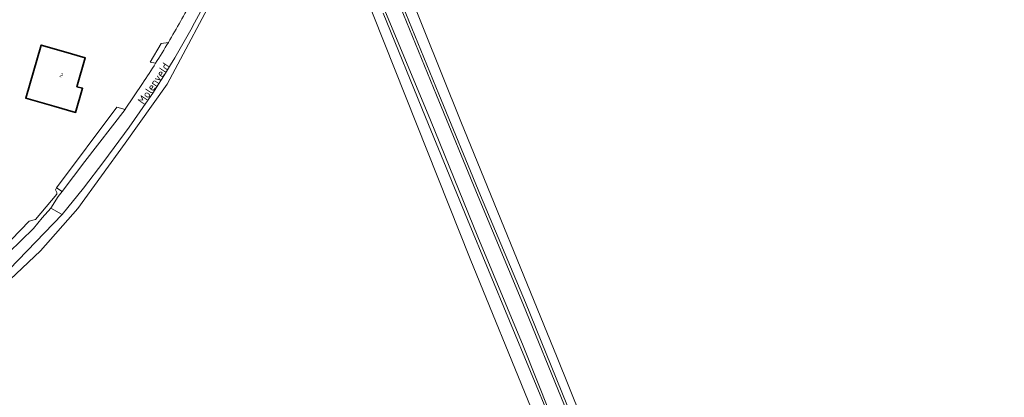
# Model space of a CAD drawing. Extents: x 184422 to 188298, y 343471 to 350189.
# Tile 315 of 513: x 186693 to 186910, y 348448 to 348531. Entities that reach past the tile are written whole.
import ezdxf
from ezdxf.enums import TextEntityAlignment as Align

# ---------------------------------------------------------------- set-up
doc = ezdxf.new("R2010")
doc.units = 0
for name, color, linetype, lineweight in [('B-WA-GR-BOUWLAND-GV', 252, 'Continuous', 13), ('B-WA-OG-TERREIN_CULTUURSCHEIDING-GV', 252, 'Continuous', 18), ('B-WA-OG-TERREIN_ERF-GV', 252, 'Continuous', 18), ('B-WA-OG-TOPOGRAFIE-T18', 252, 'Continuous', 18), ('B-WA-OG-WEG-GV', 252, 'Continuous', 18), ('B-WA-VH-ONVERHARD-GV', 252, 'Continuous', 18), ('B-WA-VH-VERHARDING_ASFALT-GV', 252, 'Continuous', 18), ('B-WA-VH-VERHARDING_GRASBETONSTEEN-GV', 252, 'Continuous', 18), ('B-WE-OG-BEBOUWING-GV', 250, 'Continuous', 35), ('B-WE-OG-BEBOUWING-T18', 10, 'Continuous', 18)]:
    doc.layers.add(name, color=color, linetype=linetype, lineweight=lineweight)
doc.styles.add('NLCS-ISO-M1000-T18', font='NLCS-ISO.ttf', dxfattribs={"height": 1.8})
doc.styles.add('NLCS-ISO-M500-T18', font='NLCS-ISO.ttf', dxfattribs={"height": 0.9})

msp = doc.modelspace()

# ---------------------------------------------------------------- linework, layer by layer
at = {"layer": 'B-WA-GR-BOUWLAND-GV', "flags": 128}
for points in [[(186836.638, 348361.523), (186834.987, 348370.827), (186830.091, 348386.752), (186823.902, 348401.414), (186819.295, 348412.327), (186792.306, 348478.478), (186754.228, 348574.366)], [(186836.638, 348361.523), (186834.987, 348370.827), (186830.091, 348386.752), (186823.902, 348401.414), (186819.295, 348412.327), (186792.306, 348478.478), (186754.228, 348574.366)], [(186836.638, 348361.523), (186834.987, 348370.827), (186830.091, 348386.752), (186823.902, 348401.414), (186819.295, 348412.327), (186792.306, 348478.478), (186754.228, 348574.366)], [(186773.545, 348550.531), (186790.226, 348508.885), (186811.525, 348456.63), (186827.464, 348417.008), (186834.347, 348398.924), (186839.916, 348384.174), (186840.953, 348383.243), (186845.314, 348379.332), (186850.156, 348377.109), (186853.648, 348377.109), (186858.665, 348380.204), (186859.493, 348381.734), (186862.317, 348386.951), (186865.571, 348392.613), (186875.165, 348406.3), (186882.97, 348415.347), (186885.815, 348418.384), (186894.146, 348425.289), (186909.455, 348436.952), (186920.899, 348445.531)], [(186773.545, 348550.531), (186790.226, 348508.885), (186811.525, 348456.63), (186827.464, 348417.008), (186834.347, 348398.924), (186839.916, 348384.174), (186840.953, 348383.243), (186845.314, 348379.332), (186850.156, 348377.109), (186853.648, 348377.109), (186858.665, 348380.204), (186859.493, 348381.734), (186862.317, 348386.951), (186865.571, 348392.613), (186875.165, 348406.3), (186882.97, 348415.347), (186885.815, 348418.384), (186894.146, 348425.289), (186909.455, 348436.952), (186920.899, 348445.531)], [(186773.545, 348550.531), (186790.226, 348508.885), (186811.525, 348456.63), (186827.464, 348417.008), (186834.347, 348398.924), (186839.916, 348384.174), (186840.953, 348383.243), (186845.314, 348379.332), (186850.156, 348377.109), (186853.648, 348377.109), (186858.665, 348380.204), (186859.493, 348381.734), (186862.317, 348386.951), (186865.571, 348392.613), (186875.165, 348406.3), (186882.97, 348415.347), (186885.815, 348418.384), (186894.146, 348425.289), (186909.455, 348436.952), (186920.899, 348445.531)], [(186737.128, 348539.51), (186725.273, 348517.166), (186715.986, 348504.054), (186705.496, 348489.632), (186697.247, 348480.235), (186681.021, 348464.993)], [(186737.128, 348539.51), (186725.273, 348517.166), (186715.986, 348504.054), (186705.496, 348489.632), (186697.247, 348480.235), (186681.021, 348464.993)], [(186737.128, 348539.51), (186725.273, 348517.166), (186715.986, 348504.054), (186705.496, 348489.632), (186697.247, 348480.235), (186681.021, 348464.993)]]:
    msp.add_lwpolyline(points, dxfattribs=at)
at = {"layer": 'B-WA-OG-TERREIN_CULTUURSCHEIDING-GV', "flags": 128}
msp.add_lwpolyline([(186754.228, 348574.366), (186792.306, 348478.478), (186819.295, 348412.327), (186823.902, 348401.414), (186824.845, 348401.788), (186826.528, 348402.483), (186810.246, 348442.325), (186791.699, 348487.222), (186782.404, 348509.849), (186773.024, 348532.865)], dxfattribs=at)
msp.add_lwpolyline([(186754.228, 348574.366), (186792.306, 348478.478), (186819.295, 348412.327), (186823.902, 348401.414), (186824.845, 348401.788), (186826.528, 348402.483), (186810.246, 348442.325), (186791.699, 348487.222), (186782.404, 348509.849), (186773.024, 348532.865)], dxfattribs=at)
msp.add_lwpolyline([(186754.228, 348574.366), (186792.306, 348478.478), (186819.295, 348412.327), (186823.902, 348401.414), (186824.845, 348401.788), (186826.528, 348402.483), (186810.246, 348442.325), (186791.699, 348487.222), (186782.404, 348509.849), (186773.024, 348532.865)], dxfattribs=at)
at = {"layer": 'B-WA-OG-TERREIN_ERF-GV'}
for points in [[(186725.527, 348526.415, 0.0119232), (186730.783, 348535.777)], [(186725.527, 348526.415, 0.0119232), (186730.783, 348535.777)], [(186725.527, 348526.415, 0.0119232), (186730.783, 348535.777)], [(186719.829, 348517.31, 0.0060793), (186722.714, 348521.8)], [(186719.829, 348517.31, 0.0060793), (186722.714, 348521.8)], [(186719.829, 348517.31, 0.0060793), (186722.714, 348521.8)]]:
    msp.add_lwpolyline(points, format="xyb", dxfattribs=at)
at = {"layer": 'B-WA-OG-TERREIN_ERF-GV', "flags": 128}
msp.add_lwpolyline([(186700.194, 348512.278), (186693.983, 348514.081), (186697.391, 348525.818), (186702.349, 348524.378), (186707.15, 348522.984), (186705.296, 348516.598), (186706.549, 348516.234), (186704.995, 348510.884)], close=True, dxfattribs=at)
msp.add_lwpolyline([(186700.194, 348512.278), (186693.983, 348514.081), (186697.391, 348525.818), (186702.349, 348524.378), (186707.15, 348522.984), (186705.296, 348516.598), (186706.549, 348516.234), (186704.995, 348510.884)], close=True, dxfattribs=at)
msp.add_lwpolyline([(186700.194, 348512.278), (186693.983, 348514.081), (186697.391, 348525.818), (186702.349, 348524.378), (186707.15, 348522.984), (186705.296, 348516.598), (186706.549, 348516.234), (186704.995, 348510.884)], close=True, dxfattribs=at)
for points in [[(186722.714, 348521.8), (186721.465, 348522.035), (186723.943, 348526.132), (186725.527, 348526.415)], [(186722.714, 348521.8), (186721.465, 348522.035), (186723.943, 348526.132), (186725.527, 348526.415)], [(186722.714, 348521.8), (186721.465, 348522.035), (186723.943, 348526.132), (186725.527, 348526.415)], [(186681.005, 348472.682), (186694.74, 348486.843), (186696.137, 348487.157), (186700.841, 348492.811), (186700.858, 348493.194), (186700.541, 348493.789), (186700.784, 348494.221), (186714.11, 348512.031), (186715.937, 348511.553), (186715.993, 348511.626), (186719.829, 348517.31)], [(186681.005, 348472.682), (186694.74, 348486.843), (186696.137, 348487.157), (186700.841, 348492.811), (186700.858, 348493.194), (186700.541, 348493.789), (186700.784, 348494.221), (186714.11, 348512.031), (186715.937, 348511.553), (186715.993, 348511.626), (186719.829, 348517.31)], [(186681.005, 348472.682), (186694.74, 348486.843), (186696.137, 348487.157), (186700.841, 348492.811), (186700.858, 348493.194), (186700.541, 348493.789), (186700.784, 348494.221), (186714.11, 348512.031), (186715.937, 348511.553), (186715.993, 348511.626), (186719.829, 348517.31)]]:
    msp.add_lwpolyline(points, dxfattribs=at)
at = {"layer": 'B-WA-OG-WEG-GV', "flags": 128}
for points in [[(186753.691, 348618.42), (186753.855, 348613.712), (186754.344, 348607.167), (186757.836, 348588.284), (186760.172, 348579.728), (186761.569, 348575.564), (186763.61, 348569.478), (186766.743, 348561.971), (186771.639, 348548.893), (186778.076, 348532.813), (186785.372, 348514.974), (186794.607, 348492.533), (186804.502, 348468.83), (186813.7, 348446.23), (186817.66, 348437.527), (186831.152, 348403.893)], [(186753.691, 348618.42), (186753.855, 348613.712), (186754.344, 348607.167), (186757.836, 348588.284), (186760.172, 348579.728), (186761.569, 348575.564), (186763.61, 348569.478), (186766.743, 348561.971), (186771.639, 348548.893), (186778.076, 348532.813), (186785.372, 348514.974), (186794.607, 348492.533), (186804.502, 348468.83), (186813.7, 348446.23), (186817.66, 348437.527), (186831.152, 348403.893)], [(186753.691, 348618.42), (186753.855, 348613.712), (186754.344, 348607.167), (186757.836, 348588.284), (186760.172, 348579.728), (186761.569, 348575.564), (186763.61, 348569.478), (186766.743, 348561.971), (186771.639, 348548.893), (186778.076, 348532.813), (186785.372, 348514.974), (186794.607, 348492.533), (186804.502, 348468.83), (186813.7, 348446.23), (186817.66, 348437.527), (186831.152, 348403.893)], [(186841.377, 348382.148), (186840.953, 348383.243), (186839.916, 348384.174), (186834.347, 348398.924), (186827.464, 348417.008), (186811.525, 348456.63), (186790.226, 348508.885), (186773.545, 348550.531)], [(186841.377, 348382.148), (186840.953, 348383.243), (186839.916, 348384.174), (186834.347, 348398.924), (186827.464, 348417.008), (186811.525, 348456.63), (186790.226, 348508.885), (186773.545, 348550.531)], [(186841.377, 348382.148), (186840.953, 348383.243), (186839.916, 348384.174), (186834.347, 348398.924), (186827.464, 348417.008), (186811.525, 348456.63), (186790.226, 348508.885), (186773.545, 348550.531)], [(186681.021, 348464.993), (186697.247, 348480.235), (186705.496, 348489.632), (186715.986, 348504.054), (186725.273, 348517.166), (186737.128, 348539.51)], [(186681.021, 348464.993), (186697.247, 348480.235), (186705.496, 348489.632), (186715.986, 348504.054), (186725.273, 348517.166), (186737.128, 348539.51)], [(186681.021, 348464.993), (186697.247, 348480.235), (186705.496, 348489.632), (186715.986, 348504.054), (186725.273, 348517.166), (186737.128, 348539.51)], [(186725.527, 348526.415), (186723.943, 348526.132), (186721.465, 348522.035), (186722.714, 348521.8)], [(186725.527, 348526.415), (186723.943, 348526.132), (186721.465, 348522.035), (186722.714, 348521.8)], [(186725.527, 348526.415), (186723.943, 348526.132), (186721.465, 348522.035), (186722.714, 348521.8)], [(186722.229, 348515.395), (186716.857, 348507.622), (186711.277, 348500), (186706.729, 348494.093), (186702.057, 348488.287), (186682.461, 348468.098)], [(186722.229, 348515.395), (186716.857, 348507.622), (186711.277, 348500), (186706.729, 348494.093), (186702.057, 348488.287), (186682.461, 348468.098)], [(186722.229, 348515.395), (186716.857, 348507.622), (186711.277, 348500), (186706.729, 348494.093), (186702.057, 348488.287), (186682.461, 348468.098)], [(186681.956, 348471.928), (186695.724, 348485.204), (186697.626, 348487.54), (186699.552, 348489.729), (186701.174, 348492.318), (186701.996, 348493.389), (186700.784, 348494.221), (186700.541, 348493.789), (186700.858, 348493.194), (186700.841, 348492.811), (186696.137, 348487.157), (186694.74, 348486.843), (186681.005, 348472.682)], [(186681.956, 348471.928), (186695.724, 348485.204), (186697.626, 348487.54), (186699.552, 348489.729), (186701.174, 348492.318), (186701.996, 348493.389), (186700.784, 348494.221), (186700.541, 348493.789), (186700.858, 348493.194), (186700.841, 348492.811), (186696.137, 348487.157), (186694.74, 348486.843), (186681.005, 348472.682)], [(186681.956, 348471.928), (186695.724, 348485.204), (186697.626, 348487.54), (186699.552, 348489.729), (186701.174, 348492.318), (186701.996, 348493.389), (186700.784, 348494.221), (186700.541, 348493.789), (186700.858, 348493.194), (186700.841, 348492.811), (186696.137, 348487.157), (186694.74, 348486.843), (186681.005, 348472.682)]]:
    msp.add_lwpolyline(points, dxfattribs=at)
at = {"layer": 'B-WA-OG-WEG-GV'}
for points in [[(186747.285, 348566.629, -0.0581694), (186722.229, 348515.395)], [(186747.285, 348566.629, -0.0581694), (186722.229, 348515.395)], [(186747.285, 348566.629, -0.0581694), (186722.229, 348515.395)], [(186722.714, 348521.8, 0.0059027), (186725.527, 348526.415)], [(186722.714, 348521.8, 0.0059027), (186725.527, 348526.415)], [(186722.714, 348521.8, 0.0059027), (186725.527, 348526.415)]]:
    msp.add_lwpolyline(points, format="xyb", dxfattribs=at)
at = {"layer": 'B-WA-VH-ONVERHARD-GV', "flags": 128}
msp.add_lwpolyline([(186682.461, 348468.098), (186702.057, 348488.287), (186699.552, 348489.729), (186697.626, 348487.54), (186695.724, 348485.204), (186681.956, 348471.928)], dxfattribs=at)
msp.add_lwpolyline([(186682.461, 348468.098), (186702.057, 348488.287), (186699.552, 348489.729), (186697.626, 348487.54), (186695.724, 348485.204), (186681.956, 348471.928)], dxfattribs=at)
msp.add_lwpolyline([(186682.461, 348468.098), (186702.057, 348488.287), (186699.552, 348489.729), (186697.626, 348487.54), (186695.724, 348485.204), (186681.956, 348471.928)], dxfattribs=at)
at = {"layer": 'B-WA-VH-VERHARDING_ASFALT-GV', "flags": 128}
for points in [[(186830.595, 348403.67), (186817.108, 348437.291), (186813.149, 348445.993), (186803.947, 348468.601), (186794.053, 348492.303), (186784.817, 348514.746), (186777.52, 348532.588), (186771.079, 348548.676), (186766.185, 348561.75), (186763.048, 348569.267), (186761, 348575.373), (186757.375, 348574.923), (186760.472, 348566.036), (186763.031, 348559.195), (186769.686, 348542.382), (186783.492, 348509.18), (186794.009, 348483.327), (186804.001, 348459.228), (186812.751, 348437.131), (186828.909, 348398.492)], [(186830.595, 348403.67), (186817.108, 348437.291), (186813.149, 348445.993), (186803.947, 348468.601), (186794.053, 348492.303), (186784.817, 348514.746), (186777.52, 348532.588), (186771.079, 348548.676), (186766.185, 348561.75), (186763.048, 348569.267), (186761, 348575.373), (186757.375, 348574.923), (186760.472, 348566.036), (186763.031, 348559.195), (186769.686, 348542.382), (186783.492, 348509.18), (186794.009, 348483.327), (186804.001, 348459.228), (186812.751, 348437.131), (186828.909, 348398.492)], [(186830.595, 348403.67), (186817.108, 348437.291), (186813.149, 348445.993), (186803.947, 348468.601), (186794.053, 348492.303), (186784.817, 348514.746), (186777.52, 348532.588), (186771.079, 348548.676), (186766.185, 348561.75), (186763.048, 348569.267), (186761, 348575.373), (186757.375, 348574.923), (186760.472, 348566.036), (186763.031, 348559.195), (186769.686, 348542.382), (186783.492, 348509.18), (186794.009, 348483.327), (186804.001, 348459.228), (186812.751, 348437.131), (186828.909, 348398.492)], [(186719.829, 348517.31), (186715.993, 348511.626), (186715.937, 348511.553), (186707.07, 348500), (186701.996, 348493.389), (186701.174, 348492.318), (186699.552, 348489.729), (186702.057, 348488.287), (186706.729, 348494.093), (186711.277, 348500), (186716.857, 348507.622), (186722.229, 348515.395)], [(186719.829, 348517.31), (186715.993, 348511.626), (186715.937, 348511.553), (186707.07, 348500), (186701.996, 348493.389), (186701.174, 348492.318), (186699.552, 348489.729), (186702.057, 348488.287), (186706.729, 348494.093), (186711.277, 348500), (186716.857, 348507.622), (186722.229, 348515.395)], [(186719.829, 348517.31), (186715.993, 348511.626), (186715.937, 348511.553), (186707.07, 348500), (186701.996, 348493.389), (186701.174, 348492.318), (186699.552, 348489.729), (186702.057, 348488.287), (186706.729, 348494.093), (186711.277, 348500), (186716.857, 348507.622), (186722.229, 348515.395)]]:
    msp.add_lwpolyline(points, dxfattribs=at)
at = {"layer": 'B-WA-VH-VERHARDING_ASFALT-GV'}
for points in [[(186722.229, 348515.395, 0.0581694), (186747.285, 348566.629)], [(186722.229, 348515.395, 0.0581694), (186747.285, 348566.629)], [(186722.229, 348515.395, 0.0581694), (186747.285, 348566.629)], [(186730.783, 348535.777, -0.0119232), (186725.527, 348526.415)], [(186730.783, 348535.777, -0.0119232), (186725.527, 348526.415)], [(186730.783, 348535.777, -0.0119232), (186725.527, 348526.415)], [(186725.527, 348526.415, -0.0059027), (186722.714, 348521.8)], [(186725.527, 348526.415, -0.0059027), (186722.714, 348521.8)], [(186725.527, 348526.415, -0.0059027), (186722.714, 348521.8)], [(186722.714, 348521.8, -0.0060793), (186719.829, 348517.31)], [(186722.714, 348521.8, -0.0060793), (186719.829, 348517.31)], [(186722.714, 348521.8, -0.0060793), (186719.829, 348517.31)]]:
    msp.add_lwpolyline(points, format="xyb", dxfattribs=at)
at = {"layer": 'B-WA-VH-VERHARDING_ASFALT-GV', "flags": 128}
msp.add_lwpolyline([(186707.07, 348500), (186715.937, 348511.553), (186714.11, 348512.031), (186700.784, 348494.221), (186701.996, 348493.389)], close=True, dxfattribs=at)
msp.add_lwpolyline([(186707.07, 348500), (186715.937, 348511.553), (186714.11, 348512.031), (186700.784, 348494.221), (186701.996, 348493.389)], close=True, dxfattribs=at)
msp.add_lwpolyline([(186707.07, 348500), (186715.937, 348511.553), (186714.11, 348512.031), (186700.784, 348494.221), (186701.996, 348493.389)], close=True, dxfattribs=at)
at = {"layer": 'B-WA-VH-VERHARDING_GRASBETONSTEEN-GV', "flags": 128}
for points in [[(186831.152, 348403.893), (186817.66, 348437.527), (186813.7, 348446.23), (186804.502, 348468.83), (186794.607, 348492.533), (186785.372, 348514.974), (186778.076, 348532.813), (186771.639, 348548.893), (186766.743, 348561.971), (186763.61, 348569.478), (186761.569, 348575.564), (186760.172, 348579.728), (186757.836, 348588.284), (186754.344, 348607.167), (186753.855, 348613.712), (186753.691, 348618.42)], [(186831.152, 348403.893), (186817.66, 348437.527), (186813.7, 348446.23), (186804.502, 348468.83), (186794.607, 348492.533), (186785.372, 348514.974), (186778.076, 348532.813), (186771.639, 348548.893), (186766.743, 348561.971), (186763.61, 348569.478), (186761.569, 348575.564), (186760.172, 348579.728), (186757.836, 348588.284), (186754.344, 348607.167), (186753.855, 348613.712), (186753.691, 348618.42)], [(186831.152, 348403.893), (186817.66, 348437.527), (186813.7, 348446.23), (186804.502, 348468.83), (186794.607, 348492.533), (186785.372, 348514.974), (186778.076, 348532.813), (186771.639, 348548.893), (186766.743, 348561.971), (186763.61, 348569.478), (186761.569, 348575.564), (186760.172, 348579.728), (186757.836, 348588.284), (186754.344, 348607.167), (186753.855, 348613.712), (186753.691, 348618.42)], [(186753.242, 348613.684), (186753.748, 348607.089), (186757.251, 348588.15), (186759.598, 348579.553), (186761, 348575.373), (186763.048, 348569.267), (186766.185, 348561.75), (186771.079, 348548.676), (186777.52, 348532.588), (186784.817, 348514.746), (186794.053, 348492.303), (186803.947, 348468.601), (186813.149, 348445.993), (186817.108, 348437.291), (186830.595, 348403.67)], [(186753.242, 348613.684), (186753.748, 348607.089), (186757.251, 348588.15), (186759.598, 348579.553), (186761, 348575.373), (186763.048, 348569.267), (186766.185, 348561.75), (186771.079, 348548.676), (186777.52, 348532.588), (186784.817, 348514.746), (186794.053, 348492.303), (186803.947, 348468.601), (186813.149, 348445.993), (186817.108, 348437.291), (186830.595, 348403.67)], [(186753.242, 348613.684), (186753.748, 348607.089), (186757.251, 348588.15), (186759.598, 348579.553), (186761, 348575.373), (186763.048, 348569.267), (186766.185, 348561.75), (186771.079, 348548.676), (186777.52, 348532.588), (186784.817, 348514.746), (186794.053, 348492.303), (186803.947, 348468.601), (186813.149, 348445.993), (186817.108, 348437.291), (186830.595, 348403.67)], [(186828.909, 348398.492), (186812.751, 348437.131), (186804.001, 348459.228), (186794.009, 348483.327), (186783.492, 348509.18), (186769.686, 348542.382), (186763.031, 348559.195), (186760.472, 348566.036), (186757.375, 348574.923), (186757.298, 348575.144), (186755.823, 348577.05)], [(186828.909, 348398.492), (186812.751, 348437.131), (186804.001, 348459.228), (186794.009, 348483.327), (186783.492, 348509.18), (186769.686, 348542.382), (186763.031, 348559.195), (186760.472, 348566.036), (186757.375, 348574.923), (186757.298, 348575.144), (186755.823, 348577.05)], [(186828.909, 348398.492), (186812.751, 348437.131), (186804.001, 348459.228), (186794.009, 348483.327), (186783.492, 348509.18), (186769.686, 348542.382), (186763.031, 348559.195), (186760.472, 348566.036), (186757.375, 348574.923), (186757.298, 348575.144), (186755.823, 348577.05)], [(186773.024, 348532.865), (186782.404, 348509.849), (186791.699, 348487.222), (186810.246, 348442.325)], [(186773.024, 348532.865), (186782.404, 348509.849), (186791.699, 348487.222), (186810.246, 348442.325)], [(186773.024, 348532.865), (186782.404, 348509.849), (186791.699, 348487.222), (186810.246, 348442.325)]]:
    msp.add_lwpolyline(points, dxfattribs=at)
at = {"layer": 'B-WE-OG-BEBOUWING-GV', "flags": 128}
msp.add_lwpolyline([(186700.194, 348512.278), (186704.995, 348510.884), (186706.549, 348516.234), (186705.296, 348516.598), (186707.15, 348522.984), (186702.349, 348524.378), (186697.391, 348525.818), (186693.983, 348514.081)], close=True, dxfattribs=at)
msp.add_lwpolyline([(186700.194, 348512.278), (186704.995, 348510.884), (186706.549, 348516.234), (186705.296, 348516.598), (186707.15, 348522.984), (186702.349, 348524.378), (186697.391, 348525.818), (186693.983, 348514.081)], close=True, dxfattribs=at)
msp.add_lwpolyline([(186700.194, 348512.278), (186704.995, 348510.884), (186706.549, 348516.234), (186705.296, 348516.598), (186707.15, 348522.984), (186702.349, 348524.378), (186697.391, 348525.818), (186693.983, 348514.081)], close=True, dxfattribs=at)

# ---------------------------------------------------------------- texts
at = {"layer": 'B-WA-OG-TOPOGRAFIE-T18', "style": 'NLCS-ISO-M1000-T18'}
msp.add_text('Molenveld', height=1.8, rotation=56, dxfattribs=at).set_placement((186722.275, 348517.32), align=Align.MIDDLE)
msp.add_text('Molenveld', height=1.8, rotation=56, dxfattribs=at).set_placement((186722.275, 348517.32), align=Align.MIDDLE)
msp.add_text('Molenveld', height=1.8, rotation=56, dxfattribs=at).set_placement((186722.275, 348517.32), align=Align.MIDDLE)
at = {"layer": 'B-WE-OG-BEBOUWING-T18', "style": 'NLCS-ISO-M500-T18'}
msp.add_text('2', height=0.9, rotation=327.1, dxfattribs=at).set_placement((186701.868, 348519.137), align=Align.MIDDLE)
msp.add_text('2', height=0.9, rotation=327.1, dxfattribs=at).set_placement((186701.868, 348519.137), align=Align.MIDDLE)
msp.add_text('2', height=0.9, rotation=327.1, dxfattribs=at).set_placement((186701.868, 348519.137), align=Align.MIDDLE)

doc.saveas('drawing.dxf')
